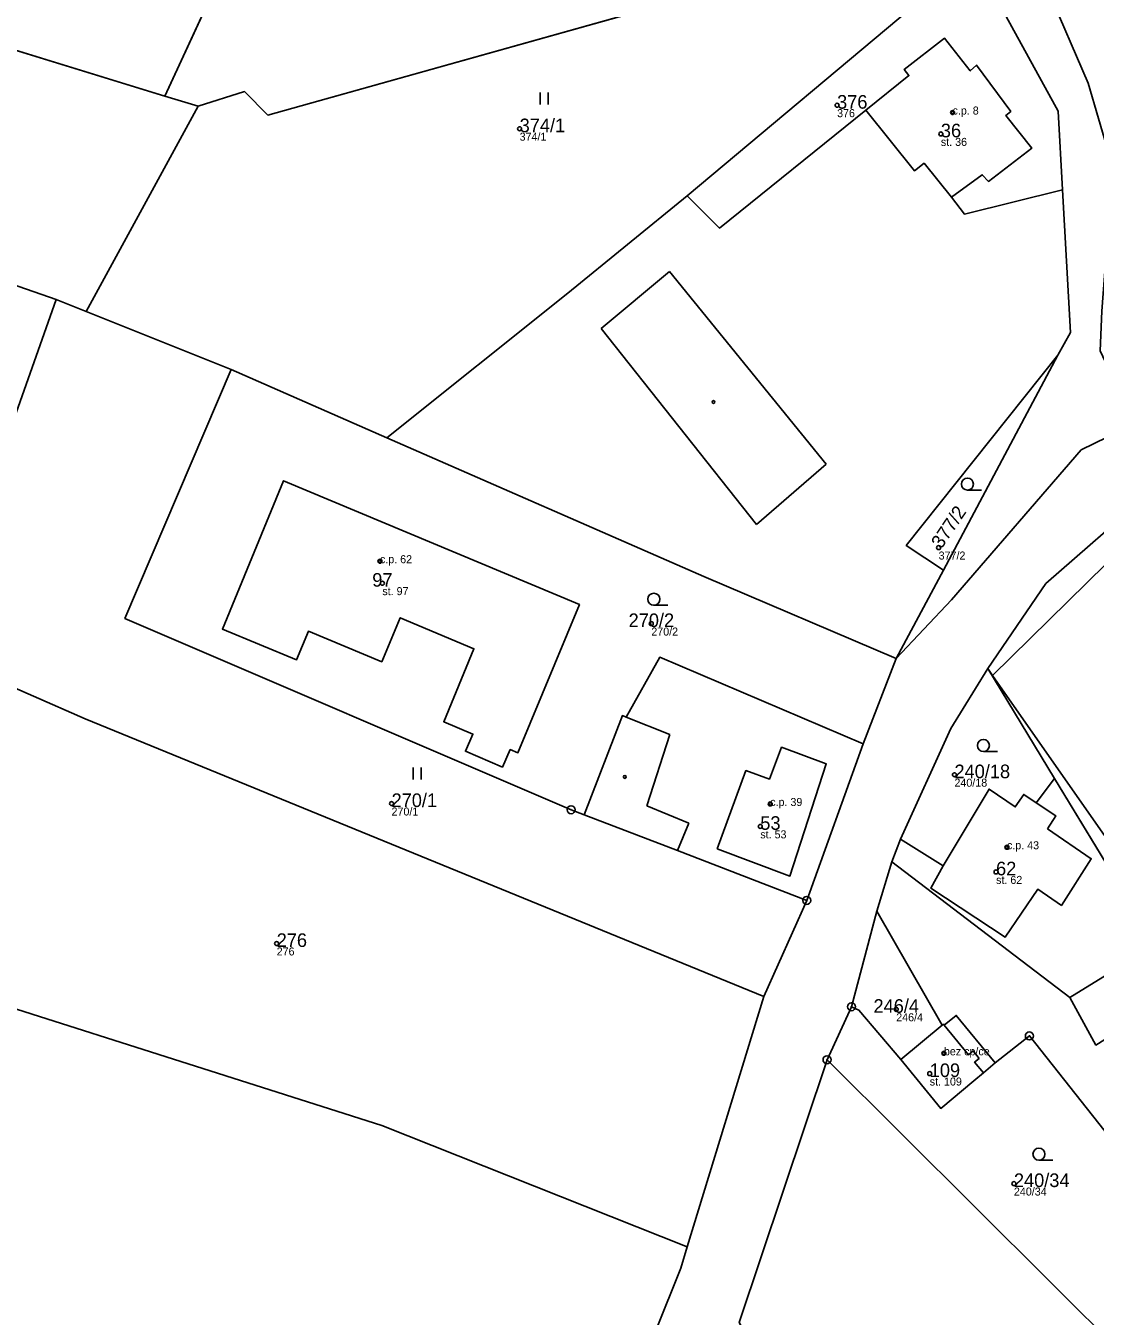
# Model space of a CAD drawing. Extents: x -680203 to -673936, y -1102717 to -1093650.
# Drawn here: x -678145.1 to -678011.4, y -1095351.1 to -1095189.8 of the extents above; entities that cross this region are included whole.
import ezdxf

# ---------------------------------------------------------------- set-up
doc = ezdxf.new("R2010")
doc.units = 0
for name, color, linetype in [('Definiční body', 7, 'Continuous'), ('Horni', 7, 'Continuous'), ('SOxx01xx_ŽSp_násyp_plocha', 7, 'Continuous'), ('SOxx02xx_Koleje_param další_Popis10', 7, 'Continuous'), ('SOxxxxxx_Koleje_hlavní_body_Popis10', 7, 'Continuous'), ('SOxxxxxx_Koleje_param další_Popis10', 7, 'Continuous'), ('SOxxxxxx_Osa_bod_P', 7, 'Continuous'), ('SOxxxxxx_Staničení_Popis10', 7, 'Continuous'), ('x_prac', 7, 'Continuous')]:
    doc.layers.add(name, color=color, linetype=linetype)

msp = doc.modelspace()

# ---------------------------------------------------------------- linework, layer by layer
at = {"layer": 'Definiční body'}
for centre in [(-678043.67, -1095199.77), (-678029.24, -1095200.68), (-678083.35, -1095202.71), (-678030.7, -1095203.36), (-678030.98, -1095255.06), (-678100.81, -1095256.76), (-678100.51, -1095259.51), (-678066.89, -1095264.56), (-678029, -1095283.45), (-678099.36, -1095287.05), (-678052.03, -1095287.1), (-678053.27, -1095289.91), (-678022.44, -1095292.51), (-678023.8, -1095295.6), (-678113.72, -1095304.54), (-678036.28, -1095312.77), (-678030.32, -1095318.26), (-678032.09, -1095320.8), (-678021.57, -1095334.55)]:
    msp.add_circle(centre, 0.25, dxfattribs=at)
at = {"layer": 'Horni'}
for points in [[(-678025.53, -1095208.46), (-678024.76, -1095209.29), (-678019.34, -1095205.15), (-678022.59, -1095201.06), (-678021.96, -1095200.54), (-678026.25, -1095194.76), (-678027.02, -1095195.47), (-678030.26, -1095191.38), (-678035.29, -1095195.31), (-678034.7, -1095196.06), (-678040.06, -1095200.38), (-678033.98, -1095207.97), (-678032.8, -1095207.02), (-678029.36, -1095211.26)], [(-678075.87, -1095262.18), (-678112.85, -1095246.71), (-678120.49, -1095265.24), (-678111.22, -1095269.07), (-678109.75, -1095265.51), (-678100.59, -1095269.33), (-678098.28, -1095263.82), (-678089.06, -1095267.69), (-678092.83, -1095276.83), (-678089.18, -1095278.36), (-678090.12, -1095280.5), (-678085.51, -1095282.49), (-678084.53, -1095280.31), (-678083.56, -1095280.7)], [(-678058.65, -1095292.71), (-678049.57, -1095296.11), (-678045.03, -1095282.09), (-678050.6, -1095280.01), (-678052.13, -1095283.98), (-678055.06, -1095282.92)], [(-678017.38, -1095290.2), (-678016.35, -1095288.57), (-678018.78, -1095286.94), (-678020.33, -1095285.9), (-678021.4, -1095287.46), (-678024.67, -1095285.24), (-678030.4, -1095294.84), (-678031.95, -1095297.64), (-678022.68, -1095303.76), (-678018.59, -1095297.76), (-678015.63, -1095299.77), (-678011.9, -1095293.94)], [(-678025.91, -1095318.89), (-678026.67, -1095317.96), (-678027.25, -1095318.44), (-678030.27, -1095314.76), (-678030.39, -1095314.62), (-678030.54, -1095314.75), (-678035.72, -1095319.05), (-678030.71, -1095325.15), (-678026.56, -1095321.71), (-678025.38, -1095320.72), (-678026.49, -1095319.37)]]:
    msp.add_lwpolyline(points, close=True, dxfattribs=at)
at = {"layer": 'SOxx01xx_ŽSp_násyp_plocha'}
for points in [[(-678098.24, -1095134.84), (-678119.82, -1095124.31), (-678150.85, -1095191.53), (-678127.69, -1095198.62)], [(-678098.24, -1095134.84), (-678127.69, -1095198.62), (-678123.54, -1095199.89), (-678117.75, -1095198.07), (-678114.83, -1095200.99), (-678050.39, -1095182.93), (-678074.43, -1095165.15), (-678064.44, -1095150.98), (-678082.17, -1095142.68)], [(-678001.72, -1095159.75), (-678025.1, -1095173.27), (-678017.32, -1095185.3), (-678012.29, -1095197.02), (-678009.71, -1095205.86), (-678009.73, -1095210.69), (-677998.26, -1095206.72), (-677990.1, -1095203.9), (-677985.08, -1095214.95), (-677966.62, -1095195.86), (-677980.67, -1095174.81), (-677971, -1095167.08), (-677983.27, -1095141.96)], [(-678119.4, -1095232.81), (-678099.96, -1095241.33), (-678077.34, -1095223.26), (-678062.39, -1095211.11), (-678032.87, -1095186.3), (-678034.34, -1095183.87), (-678027.6, -1095179.38), (-678028.3, -1095178.1), (-678033.64, -1095172.99), (-678035.98, -1095174.83), (-678033.54, -1095178.24), (-678047.27, -1095186.72), (-678050.39, -1095182.93), (-678114.83, -1095200.99), (-678117.75, -1095198.07), (-678123.54, -1095199.89), (-678137.52, -1095225.54)], [(-678062.39, -1095211.11), (-678058.36, -1095215.13), (-678040.06, -1095200.38), (-678034.7, -1095196.06), (-678035.29, -1095195.31), (-678030.26, -1095191.38), (-678027.02, -1095195.47), (-678026.25, -1095194.76), (-678021.96, -1095200.54), (-678022.59, -1095201.06), (-678019.34, -1095205.15), (-678024.76, -1095209.29), (-678025.53, -1095208.46), (-678029.36, -1095211.26), (-678027.74, -1095213.39), (-678015.49, -1095210.35), (-678016.02, -1095200.5), (-678027.6, -1095179.38), (-678034.34, -1095183.87), (-678032.87, -1095186.3)], [(-678060.33, -1095258.68), (-678036.29, -1095268.93), (-678030.39, -1095257.88), (-678035.03, -1095254.78), (-678016.08, -1095230.99), (-678014.51, -1095228.18), (-678015.49, -1095210.35), (-678027.74, -1095213.39), (-678029.36, -1095211.26), (-678025.53, -1095208.46), (-678024.76, -1095209.29), (-678019.34, -1095205.15), (-678022.59, -1095201.06), (-678021.96, -1095200.54), (-678026.25, -1095194.76), (-678027.02, -1095195.47), (-678030.26, -1095191.38), (-678035.29, -1095195.31), (-678034.7, -1095196.06), (-678040.06, -1095200.38), (-678058.36, -1095215.13), (-678062.39, -1095211.11), (-678077.34, -1095223.26), (-678099.96, -1095241.33)], [(-678179.89, -1095211.73), (-678211.32, -1095204), (-678231.97, -1095212.56), (-678229.27, -1095217.64), (-678212.66, -1095229.22), (-678157.07, -1095267.97), (-678149.08, -1095246.01), (-678141.27, -1095224.04), (-678159.99, -1095217.53)], [(-678052.84, -1095311.16), (-678047.47, -1095299.16), (-678063.63, -1095292.93), (-678075.29, -1095288.44), (-678076.91, -1095287.82), (-678132.68, -1095263.9), (-678119.4, -1095232.81), (-678137.52, -1095225.54), (-678141.27, -1095224.04), (-678149.08, -1095246.01), (-678157.07, -1095267.97), (-678137.64, -1095276.45)], [(-678030.39, -1095257.88), (-678016.08, -1095230.99), (-678035.03, -1095254.78)], [(-678119.4, -1095232.81), (-678132.68, -1095263.9), (-678076.91, -1095287.82), (-678075.29, -1095288.44), (-678070.5, -1095276.06), (-678070.04, -1095276.24), (-678065.84, -1095268.76), (-678040.41, -1095279.57), (-678036.29, -1095268.93), (-678060.33, -1095258.68), (-678099.96, -1095241.33)], [(-678392.64, -1095325.12), (-678356.1, -1095346.21), (-678307.6, -1095366.35), (-678229.53, -1095402.59), (-678219.86, -1095384.73), (-678195.81, -1095395.61), (-678123.51, -1095429.9), (-678107.62, -1095435), (-678072.43, -1095368.08), (-678063.2, -1095345.13), (-678062.39, -1095342.47), (-678100.56, -1095327.29), (-678172.31, -1095304.45), (-678224.91, -1095288.09), (-678294.18, -1095266.6), (-678359.55, -1095247.15), (-678385.65, -1095242.57), (-678393.51, -1095291.58)], [(-678083.56, -1095280.7), (-678084.53, -1095280.31), (-678085.51, -1095282.49), (-678090.12, -1095280.5), (-678089.18, -1095278.36), (-678092.83, -1095276.83), (-678089.06, -1095267.69), (-678098.28, -1095263.82), (-678100.59, -1095269.33), (-678109.75, -1095265.51), (-678111.22, -1095269.07), (-678120.49, -1095265.24), (-678112.85, -1095246.71), (-678075.87, -1095262.18)], [(-678083.56, -1095280.7), (-678075.87, -1095262.18), (-678112.85, -1095246.71), (-678120.49, -1095265.24), (-678111.22, -1095269.07), (-678109.75, -1095265.51), (-678100.59, -1095269.33), (-678098.28, -1095263.82), (-678089.06, -1095267.69), (-678092.83, -1095276.83), (-678089.18, -1095278.36), (-678090.12, -1095280.5), (-678085.51, -1095282.49), (-678084.53, -1095280.31)], [(-678002.3, -1095305.61), (-677978.13, -1095291.05), (-677975.68, -1095289.65), (-677996.47, -1095254.6), (-678001.71, -1095252.74), (-678004.35, -1095254.51), (-678010.06, -1095257.12), (-678024.23, -1095271.05), (-678009.58, -1095291.98)], [(-678062.39, -1095342.47), (-678052.84, -1095311.16), (-678137.64, -1095276.45), (-678157.07, -1095267.97), (-678172.31, -1095304.45), (-678100.56, -1095327.29)], [(-678047.47, -1095299.16), (-678040.41, -1095279.57), (-678065.84, -1095268.76), (-678070.04, -1095276.24), (-678070.5, -1095276.06), (-678075.29, -1095288.44), (-678063.63, -1095292.93)], [(-678029.46, -1095277.65), (-678035.75, -1095291.51), (-678030.4, -1095294.84), (-678024.67, -1095285.24), (-678021.4, -1095287.46), (-678020.33, -1095285.9), (-678018.78, -1095286.94), (-678016.49, -1095283.91), (-678024.85, -1095270.16)], [(-678002.3, -1095305.61), (-678009.58, -1095291.98), (-678024.23, -1095271.05), (-678024.85, -1095270.16), (-678016.49, -1095283.91), (-678000.42, -1095310.37)], [(-678014.58, -1095311.3), (-678011.31, -1095317.24), (-678003.11, -1095312.07), (-678000.42, -1095310.37), (-678016.49, -1095283.91), (-678018.78, -1095286.94), (-678020.33, -1095285.9), (-678021.4, -1095287.46), (-678024.67, -1095285.24), (-678030.4, -1095294.84), (-678035.75, -1095291.51), (-678036.84, -1095294.33)], [(-677982.77, -1095340.29), (-678000.42, -1095310.37), (-678003.11, -1095312.07), (-678011.31, -1095317.24), (-678014.58, -1095311.3), (-678036.84, -1095294.33), (-678038.7, -1095300.48), (-678030.54, -1095314.75), (-678030.39, -1095314.62), (-678030.27, -1095314.76), (-678028.78, -1095313.53), (-678023.9, -1095319.45), (-678019.64, -1095316.09), (-677994.42, -1095347.96)], [(-678035.72, -1095319.05), (-678030.54, -1095314.75), (-678038.7, -1095300.48), (-678041.87, -1095312.44), (-678040.94, -1095312.86)], [(-678023.9, -1095319.45), (-678025.38, -1095320.72), (-678026.56, -1095321.71), (-678030.71, -1095325.15), (-678035.72, -1095319.05), (-678040.94, -1095312.86), (-678041.87, -1095312.44), (-678044.93, -1095319.06), (-678007.73, -1095356.09), (-678007.27, -1095355.46), (-678005.14, -1095354.07), (-677994.42, -1095347.96), (-678019.64, -1095316.09)], [(-678023.9, -1095319.45), (-678028.78, -1095313.53), (-678030.27, -1095314.76), (-678030.39, -1095314.62), (-678030.54, -1095314.75), (-678035.72, -1095319.05), (-678030.71, -1095325.15), (-678026.56, -1095321.71), (-678025.38, -1095320.72)], [(-678007.73, -1095356.09), (-678044.93, -1095319.06), (-678055.93, -1095351.89), (-678031.08, -1095395.02), (-677999.27, -1095437.87), (-677898.05, -1095556.65), (-677879.38, -1095596.11), (-677875.63, -1095587.59), (-677888.05, -1095554.06), (-677923.91, -1095470.67), (-677927.46, -1095461.04), (-677969.48, -1095414.95), (-678007.27, -1095355.46)]]:
    msp.add_lwpolyline(points, close=True, dxfattribs=at)
for points in [[(-678027.6, -1095179.38), (-678016.02, -1095200.5), (-678015.49, -1095210.35), (-678014.51, -1095228.18), (-678016.08, -1095230.99), (-678030.39, -1095257.88), (-678036.29, -1095268.93), (-678029.39, -1095261.57), (-678013.16, -1095242.85), (-678006.56, -1095239.65), (-678009.07, -1095234.1), (-678010.8, -1095230.47), (-678010.6, -1095225.52), (-678009.75, -1095214.48), (-678009.73, -1095210.69), (-678009.71, -1095205.86), (-678012.29, -1095197.02), (-678017.32, -1095185.3)], [(-677907.86, -1095185.75), (-677913.83, -1095197.26), (-677919.86, -1095204.89), (-677927.55, -1095212.27), (-677934.3, -1095216.14), (-677944.69, -1095219.98), (-677960.46, -1095225.17), (-677978.44, -1095228.93), (-677985.78, -1095231.37), (-678006.56, -1095239.65), (-678013.16, -1095242.85)], [(-678159.99, -1095217.53), (-678141.27, -1095224.04), (-678137.52, -1095225.54), (-678123.54, -1095199.89), (-678127.69, -1095198.62), (-678150.85, -1095191.53)], [(-678055.93, -1095351.89), (-678044.93, -1095319.06), (-678041.87, -1095312.44), (-678038.7, -1095300.48), (-678036.84, -1095294.33), (-678035.75, -1095291.51), (-678029.46, -1095277.65), (-678024.85, -1095270.16), (-678017.58, -1095259.55), (-678004.89, -1095248.45), (-678002.17, -1095246.07), (-677992.96, -1095242.35), (-677982.65, -1095238.18)], [(-678013.16, -1095242.85), (-678029.39, -1095261.57), (-678036.29, -1095268.93), (-678040.41, -1095279.57), (-678047.47, -1095299.16), (-678052.84, -1095311.16), (-678062.39, -1095342.47), (-678063.2, -1095345.13), (-678072.43, -1095368.08), (-678107.62, -1095435), (-678117.97, -1095455.79), (-678123.01, -1095473.22), (-678124.16, -1095479.57), (-678137.13, -1095550.82), (-678140.46, -1095565.46), (-678145.92, -1095594.72), (-678151.59, -1095625.35), (-678163.72, -1095686.77), (-678174.19, -1095729.07)], [(-678004.89, -1095248.45), (-678017.58, -1095259.55), (-678024.85, -1095270.16), (-678024.23, -1095271.05), (-678010.06, -1095257.12)]]:
    msp.add_lwpolyline(points, dxfattribs=at)
at = {"layer": 'SOxx02xx_Koleje_param další_Popis10'}
for centre, radius in [((-678076.91, -1095287.82), 0.5), ((-678076.91, -1095287.82), 0.0303), ((-678047.47, -1095299.16), 0.5), ((-678047.47, -1095299.16), 0.0303), ((-678041.87, -1095312.44), 0.5), ((-678041.87, -1095312.44), 0.0303), ((-678019.64, -1095316.09), 0.5), ((-678019.64, -1095316.09), 0.0303), ((-678044.93, -1095319.06), 0.5), ((-678044.93, -1095319.06), 0.0303)]:
    msp.add_circle(centre, radius, dxfattribs=at)
at = {"layer": 'SOxxxxxx_Koleje_hlavní_body_Popis10'}
for p, q in [((-678080.79, -1095199.66), (-678080.79, -1095198.16)), ((-678079.79, -1095199.66), (-678079.79, -1095198.16)), ((-678027.38, -1095247.87), (-678025.63, -1095247.87)), ((-678066.58, -1095262.26), (-678064.83, -1095262.26)), ((-678025.39, -1095280.54), (-678023.64, -1095280.54)), ((-678096.66, -1095284.06), (-678096.66, -1095282.56)), ((-678095.66, -1095284.06), (-678095.66, -1095282.56)), ((-678018.44, -1095331.62), (-678016.69, -1095331.62))]:
    msp.add_line(p, q, dxfattribs=at)
for centre in [(-678027.38, -1095247.12), (-678066.58, -1095261.51), (-678025.39, -1095279.79), (-678018.44, -1095330.87)]:
    msp.add_circle(centre, 0.75, dxfattribs=at)
at = {"layer": 'SOxxxxxx_Koleje_param další_Popis10'}
for centre in [(-678029.25, -1095200.68), (-678059.11, -1095236.86), (-678100.82, -1095256.76), (-678070.21, -1095283.72), (-678052.04, -1095287.1), (-678022.45, -1095292.51), (-678030.33, -1095318.26)]:
    msp.add_circle(centre, 0.175, dxfattribs=at)
at = {"layer": 'SOxxxxxx_Staničení_Popis10'}
for p, q in [((-678033.98, -1095207.97), (-678040.06, -1095200.38)), ((-678032.8, -1095207.02), (-678033.98, -1095207.97)), ((-678029.36, -1095211.26), (-678032.8, -1095207.02)), ((-678064.62, -1095220.53), (-678073.17, -1095227.66)), ((-678045.03, -1095244.63), (-678064.62, -1095220.53)), ((-678073.17, -1095227.66), (-678053.75, -1095252.17)), ((-678053.75, -1095252.17), (-678045.03, -1095244.63)), ((-678070.04, -1095276.24), (-678064.56, -1095278.4)), ((-678064.56, -1095278.4), (-678067.47, -1095287.34)), ((-678050.6, -1095280.01), (-678052.13, -1095283.98)), ((-678045.03, -1095282.09), (-678050.6, -1095280.01)), ((-678049.57, -1095296.11), (-678045.03, -1095282.09)), ((-678055.06, -1095282.92), (-678058.65, -1095292.71)), ((-678052.13, -1095283.98), (-678055.06, -1095282.92)), ((-678018.78, -1095286.94), (-678016.35, -1095288.57)), ((-678067.47, -1095287.34), (-678062.21, -1095289.49)), ((-678016.35, -1095288.57), (-678017.38, -1095290.2)), ((-678062.21, -1095289.49), (-678063.63, -1095292.93)), ((-678017.38, -1095290.2), (-678011.9, -1095293.94)), ((-678058.65, -1095292.71), (-678049.57, -1095296.11)), ((-678031.95, -1095297.64), (-678030.4, -1095294.84)), ((-678011.9, -1095293.94), (-678015.63, -1095299.77)), ((-678022.68, -1095303.76), (-678031.95, -1095297.64)), ((-678018.59, -1095297.76), (-678022.68, -1095303.76)), ((-678015.63, -1095299.77), (-678018.59, -1095297.76)), ((-678014.58, -1095311.3), (-678006.58, -1095306.35)), ((-678030.27, -1095314.76), (-678027.25, -1095318.44)), ((-678027.25, -1095318.44), (-678026.67, -1095317.96)), ((-678026.67, -1095317.96), (-678025.91, -1095318.89)), ((-678025.91, -1095318.89), (-678026.49, -1095319.37)), ((-678026.49, -1095319.37), (-678025.38, -1095320.72))]:
    msp.add_line(p, q, dxfattribs=at)
at = {"layer": 'x_prac'}
for p, q in [((-678127.69, -1095198.62), (-678098.24, -1095134.84)), ((-678114.83, -1095200.99), (-678050.39, -1095182.93)), ((-678127.69, -1095198.62), (-678150.85, -1095191.53)), ((-678137.52, -1095225.54), (-678123.54, -1095199.89)), ((-678123.54, -1095199.89), (-678127.69, -1095198.62)), ((-678137.52, -1095225.54), (-678141.27, -1095224.04)), ((-678119.4, -1095232.81), (-678137.52, -1095225.54)), ((-678030.39, -1095257.88), (-678016.08, -1095230.99)), ((-678099.96, -1095241.33), (-678119.4, -1095232.81)), ((-678036.29, -1095268.93), (-678030.39, -1095257.88)), ((-678040.41, -1095279.57), (-678036.29, -1095268.93)), ((-678016.49, -1095283.91), (-678024.85, -1095270.16)), ((-678024.85, -1095270.16), (-678024.23, -1095271.05)), ((-678047.47, -1095299.16), (-678040.41, -1095279.57)), ((-678000.42, -1095310.37), (-678016.49, -1095283.91)), ((-678035.75, -1095291.51), (-678036.84, -1095294.33)), ((-678036.84, -1095294.33), (-678038.7, -1095300.48)), ((-678052.84, -1095311.16), (-678047.47, -1095299.16)), ((-678038.7, -1095300.48), (-678041.87, -1095312.44)), ((-678038.7, -1095300.48), (-678030.54, -1095314.75)), ((-678052.84, -1095311.16), (-678062.39, -1095342.47)), ((-678044.93, -1095319.06), (-678041.87, -1095312.44)), ((-678035.72, -1095319.05), (-678030.54, -1095314.75)), ((-678044.93, -1095319.06), (-678055.93, -1095351.89))]:
    msp.add_line(p, q, dxfattribs=at)
for points in [[(-678025.1, -1095173.27), (-678017.32, -1095185.3), (-678012.29, -1095197.02), (-678009.71, -1095205.86), (-678009.73, -1095210.69)], [(-678027.6, -1095179.38), (-678034.34, -1095183.87), (-678032.87, -1095186.3), (-678062.39, -1095211.11)], [(-678015.49, -1095210.35), (-678016.02, -1095200.5), (-678027.6, -1095179.38)], [(-678015.49, -1095210.35), (-678027.74, -1095213.39), (-678029.36, -1095211.26), (-678025.53, -1095208.46), (-678024.76, -1095209.29), (-678019.34, -1095205.15), (-678022.59, -1095201.06), (-678021.96, -1095200.54), (-678026.25, -1095194.76), (-678027.02, -1095195.47), (-678030.26, -1095191.38), (-678035.29, -1095195.31), (-678034.7, -1095196.06), (-678040.06, -1095200.38), (-678058.36, -1095215.13), (-678062.39, -1095211.11)], [(-678123.54, -1095199.89), (-678117.75, -1095198.07), (-678114.83, -1095200.99)], [(-678141.27, -1095224.04), (-678159.99, -1095217.53), (-678179.89, -1095211.73), (-678211.32, -1095204), (-678231.97, -1095212.56)], [(-678062.39, -1095211.11), (-678077.34, -1095223.26), (-678099.96, -1095241.33)], [(-678016.08, -1095230.99), (-678014.51, -1095228.18), (-678015.49, -1095210.35)], [(-678141.27, -1095224.04), (-678149.08, -1095246.01), (-678157.07, -1095267.97)], [(-678030.39, -1095257.88), (-678035.03, -1095254.78), (-678016.08, -1095230.99)], [(-678075.29, -1095288.44), (-678076.91, -1095287.82), (-678132.68, -1095263.9), (-678119.4, -1095232.81)], [(-678006.56, -1095239.65), (-678013.16, -1095242.85), (-678029.39, -1095261.57), (-678036.29, -1095268.93)], [(-678099.96, -1095241.33), (-678060.33, -1095258.68), (-678036.29, -1095268.93)], [(-678083.56, -1095280.7), (-678075.87, -1095262.18), (-678112.85, -1095246.71), (-678120.49, -1095265.24), (-678111.22, -1095269.07), (-678109.75, -1095265.51), (-678100.59, -1095269.33), (-678098.28, -1095263.82), (-678089.06, -1095267.69), (-678092.83, -1095276.83), (-678089.18, -1095278.36), (-678090.12, -1095280.5), (-678085.51, -1095282.49), (-678084.53, -1095280.31), (-678083.56, -1095280.7)], [(-678004.89, -1095248.45), (-678017.58, -1095259.55), (-678024.85, -1095270.16)], [(-678024.23, -1095271.05), (-678010.06, -1095257.12), (-678004.35, -1095254.51), (-678001.71, -1095252.74), (-677996.47, -1095254.6), (-677975.68, -1095289.65), (-677978.13, -1095291.05)], [(-678157.07, -1095267.97), (-678137.64, -1095276.45), (-678052.84, -1095311.16)], [(-678040.41, -1095279.57), (-678065.84, -1095268.76), (-678070.04, -1095276.24), (-678070.5, -1095276.06), (-678075.29, -1095288.44)], [(-678024.85, -1095270.16), (-678029.46, -1095277.65), (-678035.75, -1095291.51)], [(-678024.23, -1095271.05), (-678009.58, -1095291.98), (-678002.3, -1095305.61)], [(-678016.49, -1095283.91), (-678018.78, -1095286.94), (-678020.33, -1095285.9), (-678021.4, -1095287.46), (-678024.67, -1095285.24), (-678030.4, -1095294.84), (-678035.75, -1095291.51)], [(-678075.29, -1095288.44), (-678063.63, -1095292.93), (-678047.47, -1095299.16)], [(-678036.84, -1095294.33), (-678014.58, -1095311.3), (-678011.31, -1095317.24), (-678003.11, -1095312.07), (-678000.42, -1095310.37)], [(-678172.31, -1095304.45), (-678100.56, -1095327.29), (-678062.39, -1095342.47)], [(-678041.87, -1095312.44), (-678040.94, -1095312.86), (-678035.72, -1095319.05)], [(-678030.54, -1095314.75), (-678030.39, -1095314.62), (-678030.27, -1095314.76), (-678028.78, -1095313.53), (-678023.9, -1095319.45)], [(-678023.9, -1095319.45), (-678019.64, -1095316.09), (-677994.42, -1095347.96)], [(-678007.27, -1095355.46), (-678007.73, -1095356.09), (-678044.93, -1095319.06)], [(-678023.9, -1095319.45), (-678025.38, -1095320.72), (-678026.56, -1095321.71), (-678030.71, -1095325.15), (-678035.72, -1095319.05)], [(-678062.39, -1095342.47), (-678063.2, -1095345.13), (-678072.43, -1095368.08), (-678107.62, -1095435)]]:
    msp.add_lwpolyline(points, dxfattribs=at)

# ---------------------------------------------------------------- texts
at = {"layer": 'Definiční body'}
for s, p in [('c.p. 8', (-678029.24, -1095200.93)), ('376', (-678043.67, -1095201.26)), ('374/1', (-678083.35, -1095204.2)), ('st. 36', (-678030.7, -1095204.85)), ('c.p. 62', (-678100.81, -1095257.01)), ('377/2', (-678030.98, -1095256.55)), ('st. 97', (-678100.51, -1095261)), ('270/2', (-678066.89, -1095266.05)), ('240/18', (-678029, -1095284.94)), ('c.p. 39', (-678052.03, -1095287.35)), ('270/1', (-678099.36, -1095288.54)), ('st. 53', (-678053.27, -1095291.4)), ('c.p. 43', (-678022.44, -1095292.76)), ('st. 62', (-678023.8, -1095297.09)), ('276', (-678113.72, -1095306.03)), ('246/4', (-678036.28, -1095314.26)), ('bez cp/ce', (-678030.32, -1095318.51)), ('st. 109', (-678032.09, -1095322.29)), ('240/34', (-678021.57, -1095336.04))]:
    msp.add_text(s, height=1, dxfattribs=at).set_placement(p)
at = {"layer": 'SOxxxxxx_Osa_bod_P'}
for s, p in [('376', (-678043.67, -1095200.2)), ('374/1', (-678083.35, -1095203.14)), ('36', (-678030.7, -1095203.78)), ('97', (-678101.77, -1095259.94)), ('270/2', (-678069.73, -1095264.99)), ('240/18', (-678029, -1095283.88)), ('270/1', (-678099.36, -1095287.48)), ('53', (-678053.27, -1095290.33)), ('62', (-678023.8, -1095296.02)), ('276', (-678113.72, -1095304.97)), ('246/4', (-678039.12, -1095313.2)), ('109', (-678032.09, -1095321.23)), ('240/34', (-678021.57, -1095334.98))]:
    msp.add_text(s, height=1.7, dxfattribs=at).set_placement(p)
msp.add_text('377/2', height=1.7, rotation=56, dxfattribs=at).set_placement((-678030.63, -1095255.3))

doc.saveas('drawing.dxf')
